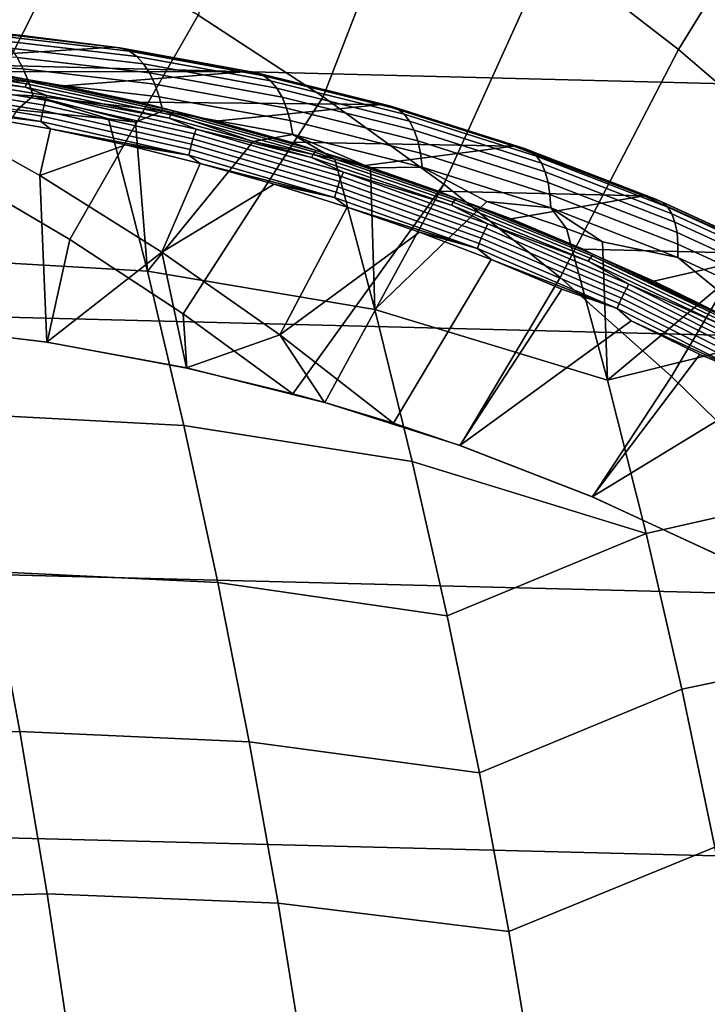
# Model space of a CAD drawing. Header units: metres. Extents: x -248 to 28, y -28 to 28.
# Tile 487 of 507: x 6.77 to 10.07, y 7.61 to 12.32. Entities that reach past the tile are written whole.
import ezdxf

# ---------------------------------------------------------------- set-up
doc = ezdxf.new("R2010")
doc.units = ezdxf.units.M
doc.layers.add('solid_10_061_053_XXX', color=7, linetype='CONTINUOUS')

msp = doc.modelspace()

# ---------------------------------------------------------------- linework, layer by layer
at = {"layer": 'solid_10_061_053_XXX'}
for points in [[(-22.489111, 14.017485, -9.8), (23.170195, 12.860483, -9.8), (23.791882, 11.670311, -9.8), (-23.170242, 12.860395, -9.8)], [(9.928259, 12.179632, 147.116699), (10.545801, 13.18233, 146.342194), (9.876778, 13.690763, 146.342194), (9.311294, 12.65755, 147.116699)], [(8.225475, 11.953228, 147.834854), (8.671361, 13.104246, 147.116699), (8.010038, 13.518619, 147.116699), (7.627389, 12.343462, 147.834854)], [(10.520735, 11.671671, 147.116699), (11.188695, 12.641236, 146.342194), (10.545801, 13.18233, 146.342194), (9.928259, 12.179632, 147.116699)], [(8.803638, 11.534039, 147.834854), (9.311294, 12.65755, 147.116699), (8.671361, 13.104246, 147.116699), (8.225475, 11.953228, 147.834854)], [(6.453679, 11.599098, 148.495041), (7.010826, 12.703796, 147.834854), (6.377281, 13.033358, 147.834854), (5.878753, 11.900811, 148.495041)], [(-23.170242, 12.860395, -9.8), (23.791882, 11.670311, -9.8), (24.352528, 10.450079, -9.8), (-23.791927, 11.67022, -9.8)], [(7.013163, 11.269631, 148.495041), (7.627389, 12.343462, 147.834854), (7.010826, 12.703796, 147.834854), (6.453679, 11.599098, 148.495041)], [(9.360475, 11.086912, 147.834854), (9.928259, 12.179632, 147.116699), (9.311294, 12.65755, 147.116699), (8.803638, 11.534039, 147.834854)], [(7.555866, 10.9132, 148.495041), (8.225475, 11.953228, 147.834854), (7.627389, 12.343462, 147.834854), (7.013163, 11.269631, 148.495041)], [(7.2616, 12.18646, 152.326538), (6.772468, 12.248324, 152.474899), (6.616784, 12.261929, 152.65509)], [(7.2616, 12.18646, 152.326538), (6.616784, 12.261929, 152.65509), (6.656014, 12.246616, 152.733322), (7.298811, 12.171499, 152.405823)], [(6.243979, 12.129857, 149.321777), (5.871944, 12.174887, 149.385361), (6.772468, 12.248324, 152.474899), (7.225975, 12.190873, 152.250198)], [(7.298811, 12.171499, 152.405823), (6.656014, 12.246616, 152.733322), (6.693449, 12.221091, 152.809753), (7.333732, 12.146382, 152.483551)], [(7.333732, 12.146382, 152.483551), (6.693449, 12.221091, 152.809753), (6.728564, 12.185714, 152.883301), (7.365872, 12.111461, 152.558655)], [(7.2616, 12.18646, 152.326538), (7.225975, 12.190873, 152.250198), (6.772468, 12.248324, 152.474899)], [(6.760864, 12.140979, 152.952927), (6.129659, 12.172482, 153.287643), (6.162369, 12.118671, 153.350311), (6.789898, 12.087514, 153.01767)], [(6.614262, 12.073469, 149.258362), (6.243979, 12.129857, 149.321777), (7.225975, 12.190873, 152.250198), (7.868702, 12.073723, 151.942184)], [(7.365872, 12.111461, 152.558655), (6.728564, 12.185714, 152.883301), (6.760864, 12.140979, 152.952927), (7.394781, 12.067226, 152.630081)], [(7.2616, 12.18646, 152.326538), (7.907121, 12.068309, 152.011688), (7.868702, 12.073723, 151.942184), (7.225975, 12.190873, 152.250198)], [(7.907121, 12.068309, 152.011688), (7.2616, 12.18646, 152.326538), (7.298811, 12.171499, 152.405823), (7.942266, 12.053756, 152.09198)], [(7.942266, 12.053756, 152.09198), (7.298811, 12.171499, 152.405823), (7.333732, 12.146382, 152.483551), (7.974619, 12.029138, 152.170975)], [(9.894638, 10.612929, 147.834854), (10.520735, 11.671671, 147.116699), (9.928259, 12.179632, 147.116699), (9.360475, 11.086912, 147.834854)], [(6.798179, 12.000051, 149.133316), (6.099899, 12.108752, 149.251389), (6.105442, 12.124601, 149.272385), (6.804626, 12.01576, 149.15416)], [(6.804626, 12.01576, 149.15416), (6.105442, 12.124601, 149.272385), (6.1109, 12.136363, 149.295944), (6.810761, 12.027416, 149.177612)], [(6.810761, 12.027416, 149.177612), (6.1109, 12.136363, 149.295944), (6.116098, 12.143658, 149.321304), (6.816386, 12.034645, 149.202896)], [(6.816386, 12.034645, 149.202896), (6.116098, 12.143658, 149.321304), (6.614262, 12.073469, 149.258362)], [(7.394781, 12.067226, 152.630081), (6.760864, 12.140979, 152.952927), (6.789898, 12.087514, 153.01767), (7.420052, 12.014298, 152.696823)], [(7.974619, 12.029138, 152.170975), (7.333732, 12.146382, 152.483551), (7.365872, 12.111461, 152.558655), (8.003726, 11.9948, 152.247574)], [(6.178422, 12.078439, 149.219437), (6.099899, 12.108752, 149.251389), (6.798179, 12.000051, 149.133316)], [(6.789898, 12.087514, 153.01767), (6.162369, 12.118671, 153.350311), (6.191718, 12.05688, 153.406998), (6.815258, 12.026071, 153.07663)], [(6.895905, 11.937535, 149.083191), (6.173089, 12.056076, 149.205475), (6.178422, 12.078439, 149.219437), (6.902555, 11.959682, 149.096924)], [(6.902555, 11.959682, 149.096924), (6.178422, 12.078439, 149.219437), (6.798179, 12.000051, 149.133316)], [(6.816386, 12.034645, 149.202896), (6.614262, 12.073469, 149.258362), (7.868702, 12.073723, 151.942184), (6.982453, 12.005785, 149.19519)], [(7.420052, 12.014298, 152.696823), (6.789898, 12.087514, 153.01767), (6.815258, 12.026071, 153.07663), (7.441332, 11.95342, 152.757935)], [(7.34816, 11.92689, 149.132294), (6.982453, 12.005785, 149.19519), (7.868702, 12.073723, 151.942184), (8.506699, 11.915564, 151.648834)], [(8.003726, 11.9948, 152.247574), (7.365872, 12.111461, 152.558655), (7.394781, 12.067226, 152.630081), (8.02918, 11.951224, 152.320694)], [(8.550906, 11.907679, 151.712006), (8.506699, 11.915564, 151.648834), (7.868702, 12.073723, 151.942184), (7.907121, 12.068309, 152.011688)], [(6.88369, 11.887388, 149.068863), (6.163842, 12.005442, 149.190643), (6.168177, 12.031481, 149.195786), (6.889549, 11.913177, 149.07373)], [(6.889549, 11.913177, 149.07373), (6.168177, 12.031481, 149.195786), (6.173089, 12.056076, 149.205475), (6.895905, 11.937535, 149.083191)], [(6.815258, 12.026071, 153.07663), (6.191718, 12.05688, 153.406998), (6.217293, 11.987975, 153.456924), (6.836586, 11.95751, 153.128952)], [(7.496469, 11.866516, 149.036713), (6.804626, 12.01576, 149.15416), (6.810761, 12.027416, 149.177612), (7.503273, 11.878028, 149.060043)], [(7.503273, 11.878028, 149.060043), (6.810761, 12.027416, 149.177612), (6.816386, 12.034645, 149.202896), (7.50932, 11.885166, 149.085251)], [(7.441332, 11.95342, 152.757935), (6.815258, 12.026071, 153.07663), (6.836586, 11.95751, 153.128952), (7.458322, 11.885446, 152.812561)], [(6.816386, 12.034645, 149.202896), (6.982453, 12.005785, 149.19519), (7.34816, 11.92689, 149.132294)], [(7.50932, 11.885166, 149.085251), (6.816386, 12.034645, 149.202896), (7.34816, 11.92689, 149.132294)], [(8.02918, 11.951224, 152.320694), (7.394781, 12.067226, 152.630081), (7.420052, 12.014298, 152.696823), (8.05062, 11.899022, 152.389313)], [(8.550906, 11.907679, 151.712006), (7.907121, 12.068309, 152.011688), (7.942266, 12.053756, 152.09198), (8.583954, 11.893585, 151.793259)], [(8.583954, 11.893585, 151.793259), (7.942266, 12.053756, 152.09198), (7.974619, 12.029138, 152.170975), (8.613703, 11.869555, 151.873459)], [(8.613703, 11.869555, 151.873459), (7.974619, 12.029138, 152.170975), (8.003726, 11.9948, 152.247574), (8.639736, 11.835923, 151.951462)], [(6.874194, 11.834859, 149.073318), (6.157443, 11.952405, 149.19458), (6.160226, 11.978798, 149.190247), (6.878516, 11.861, 149.06871)], [(6.878516, 11.861, 149.06871), (6.160226, 11.978798, 149.190247), (6.163842, 12.005442, 149.190643), (6.88369, 11.887388, 149.068863)], [(6.836586, 11.95751, 153.128952), (6.217293, 11.987975, 153.456924), (6.759906, 11.890112, 153.222656)], [(7.489126, 11.851001, 149.016006), (6.798179, 12.000051, 149.133316), (6.804626, 12.01576, 149.15416), (7.496469, 11.866516, 149.036713)], [(6.902555, 11.959682, 149.096924), (6.798179, 12.000051, 149.133316), (7.489126, 11.851001, 149.016006)], [(8.05062, 11.899022, 152.389313), (7.420052, 12.014298, 152.696823), (7.441332, 11.95342, 152.757935), (8.067749, 11.838927, 152.452469)], [(8.639736, 11.835923, 151.951462), (8.003726, 11.9948, 152.247574), (8.02918, 11.951224, 152.320694), (8.661688, 11.793164, 152.026184)], [(6.874194, 11.834859, 149.073318), (6.193915, 11.922194, 149.19693), (6.157443, 11.952405, 149.19458)], [(6.836586, 11.95751, 153.128952), (6.759906, 11.890112, 153.222656), (7.197321, 11.848159, 152.997406)], [(6.836586, 11.95751, 153.128952), (7.197321, 11.848159, 152.997406), (7.326506, 11.831802, 152.932129)], [(7.458322, 11.885446, 152.812561), (6.836586, 11.95751, 153.128952), (7.326506, 11.831802, 152.932129)], [(7.602633, 11.75153, 148.952591), (6.889549, 11.913177, 149.07373), (6.895905, 11.937535, 149.083191), (7.610418, 11.775565, 148.961807)], [(7.610418, 11.775565, 148.961807), (6.895905, 11.937535, 149.083191), (6.902555, 11.959682, 149.096924), (7.61837, 11.797417, 148.975311)], [(7.61837, 11.797417, 148.975311), (6.902555, 11.959682, 149.096924), (7.489126, 11.851001, 149.016006)], [(8.067749, 11.838927, 152.452469), (7.441332, 11.95342, 152.757935), (7.458322, 11.885446, 152.812561), (8.080325, 11.771781, 152.509277)], [(8.081525, 10.530762, 148.494675), (8.803638, 11.534039, 147.834854), (8.225475, 11.953228, 147.834854), (7.555866, 10.9132, 148.495041)], [(8.661688, 11.793164, 152.026184), (8.02918, 11.951224, 152.320694), (8.05062, 11.899022, 152.389313), (8.679252, 11.741876, 152.096558)], [(6.874194, 11.834859, 149.073318), (6.268122, 11.911838, 149.184402), (6.193915, 11.922194, 149.19693)], [(6.268122, 11.911838, 149.184402), (6.869464, 11.575884, 149.184219), (6.902984, 10.778219, 149.503586), (6.227438, 10.859947, 149.633102)], [(6.920455, 11.800278, 149.073975), (6.869464, 11.575884, 149.184219), (6.268122, 11.911838, 149.184402)], [(6.874194, 11.834859, 149.073318), (6.920455, 11.800278, 149.073975), (6.268122, 11.911838, 149.184402)], [(6.759906, 11.890112, 153.222656), (6.309386, 11.180671, 153.903824), (7.384232, 11.118035, 153.339035), (7.197321, 11.848159, 152.997406)], [(7.588547, 11.700045, 148.94809), (6.878516, 11.861, 149.06871), (6.88369, 11.887388, 149.068863), (7.595263, 11.726084, 148.947968)], [(7.595263, 11.726084, 148.947968), (6.88369, 11.887388, 149.068863), (6.889549, 11.913177, 149.07373), (7.602633, 11.75153, 148.952591)], [(7.458322, 11.885446, 152.812561), (7.326506, 11.831802, 152.932129), (7.384232, 11.118035, 153.339035), (7.890955, 11.739145, 152.653595)], [(7.50932, 11.885166, 149.085251), (7.34816, 11.92689, 149.132294), (8.506699, 11.915564, 151.648834), (7.711034, 11.836875, 149.069778)], [(8.080325, 11.771781, 152.509277), (7.458322, 11.885446, 152.812561), (7.890955, 11.739145, 152.653595)], [(8.18614, 11.688599, 148.943665), (7.503273, 11.878028, 149.060043), (7.50932, 11.885166, 149.085251), (8.192602, 11.695621, 148.968811)], [(7.50932, 11.885166, 149.085251), (7.711034, 11.836875, 149.069778), (8.070703, 11.735852, 149.00769)], [(8.192602, 11.695621, 148.968811), (7.50932, 11.885166, 149.085251), (8.070703, 11.735852, 149.00769)], [(8.070703, 11.735852, 149.00769), (7.711034, 11.836875, 149.069778), (8.506699, 11.915564, 151.648834), (9.138431, 11.716957, 151.370758)], [(8.679252, 11.741876, 152.096558), (8.05062, 11.899022, 152.389313), (8.067749, 11.838927, 152.452469), (8.69218, 11.682778, 152.161636)], [(9.190403, 11.704972, 151.428741), (9.138431, 11.716957, 151.370758), (8.506699, 11.915564, 151.648834), (8.550906, 11.907679, 151.712006)], [(9.190403, 11.704972, 151.428741), (8.550906, 11.907679, 151.712006), (8.583954, 11.893585, 151.793259), (9.221335, 11.691388, 151.51091)], [(9.221335, 11.691388, 151.51091), (8.583954, 11.893585, 151.793259), (8.613703, 11.869555, 151.873459), (9.248462, 11.66803, 151.592224)], [(7.582701, 11.67425, 148.952942), (6.874194, 11.834859, 149.073318), (6.878516, 11.861, 149.06871), (7.588547, 11.700045, 148.94809)], [(7.326506, 11.831802, 152.932129), (7.197321, 11.848159, 152.997406), (7.384232, 11.118035, 153.339035)], [(8.170448, 11.662001, 148.899902), (7.489126, 11.851001, 149.016006), (7.496469, 11.866516, 149.036713), (8.178676, 11.677271, 148.920441)], [(7.61837, 11.797417, 148.975311), (7.489126, 11.851001, 149.016006), (8.170448, 11.662001, 148.899902)], [(8.178676, 11.677271, 148.920441), (7.496469, 11.866516, 149.036713), (7.503273, 11.878028, 149.060043), (8.18614, 11.688599, 148.943665)], [(8.69218, 11.682778, 152.161636), (8.067749, 11.838927, 152.452469), (8.080325, 11.771781, 152.509277), (8.700291, 11.616702, 152.220474)], [(9.248462, 11.66803, 151.592224), (8.613703, 11.869555, 151.873459), (8.639736, 11.835923, 151.951462), (9.271401, 11.635223, 151.671539)], [(6.920455, 11.800278, 149.073975), (7.280236, 11.722732, 149.012909), (6.869464, 11.575884, 149.184219)], [(7.582701, 11.67425, 148.952942), (6.920455, 11.800278, 149.073975), (6.874194, 11.834859, 149.073318)], [(7.582701, 11.67425, 148.952942), (7.280236, 11.722732, 149.012909), (6.920455, 11.800278, 149.073975)], [(8.314066, 11.570636, 148.841797), (7.610418, 11.775565, 148.961807), (7.61837, 11.797417, 148.975311), (8.323303, 11.592113, 148.855087)], [(8.323303, 11.592113, 148.855087), (7.61837, 11.797417, 148.975311), (8.170448, 11.662001, 148.899902)], [(9.271401, 11.635223, 151.671539), (8.639736, 11.835923, 151.951462), (8.661688, 11.793164, 152.026184), (9.289831, 11.593431, 151.747742)], [(9.289831, 11.593431, 151.747742), (8.661688, 11.793164, 152.026184), (8.679252, 11.741876, 152.096558), (9.303493, 11.543239, 151.819763)], [(8.296011, 11.521999, 148.828461), (7.595263, 11.726084, 148.947968), (7.602633, 11.75153, 148.952591), (8.304871, 11.547011, 148.832825)], [(8.304871, 11.547011, 148.832825), (7.602633, 11.75153, 148.952591), (7.610418, 11.775565, 148.961807), (8.314066, 11.570636, 148.841797)], [(8.080325, 11.771781, 152.509277), (7.890955, 11.739145, 152.653595), (8.28164, 11.654696, 152.4673)], [(8.080325, 11.771781, 152.509277), (8.28164, 11.654696, 152.4673), (8.452532, 11.61249, 152.387497)], [(8.700291, 11.616702, 152.220474), (8.080325, 11.771781, 152.509277), (8.452532, 11.61249, 152.387497)], [(7.280236, 11.722732, 149.012909), (7.637216, 11.634274, 148.952179), (7.453381, 11.209558, 149.183914), (6.869464, 11.575884, 149.184219)], [(7.582701, 11.67425, 148.952942), (7.637216, 11.634274, 148.952179), (7.280236, 11.722732, 149.012909)], [(7.890955, 11.739145, 152.653595), (7.384232, 11.118035, 153.339035), (8.473246, 10.934992, 152.795807), (8.28164, 11.654696, 152.4673)], [(8.280421, 11.471046, 148.833954), (7.582701, 11.67425, 148.952942), (7.588547, 11.700045, 148.94809), (8.287773, 11.496404, 148.828842)], [(8.287773, 11.496404, 148.828842), (7.588547, 11.700045, 148.94809), (7.595263, 11.726084, 148.947968), (8.296011, 11.521999, 148.828461)], [(8.192602, 11.695621, 148.968811), (8.070703, 11.735852, 149.00769), (9.138431, 11.716957, 151.370758), (8.426839, 11.623932, 148.946106)], [(8.85712, 11.459663, 148.828918), (8.18614, 11.688599, 148.943665), (8.192602, 11.695621, 148.968811), (8.863989, 11.466547, 148.853989)], [(8.192602, 11.695621, 148.968811), (8.426839, 11.623932, 148.946106), (8.779123, 11.501238, 148.885086)], [(8.863989, 11.466547, 148.853989), (8.192602, 11.695621, 148.968811), (8.779123, 11.501238, 148.885086)], [(8.779123, 11.501238, 148.885086), (8.426839, 11.623932, 148.946106), (9.138431, 11.716957, 151.370758), (9.762319, 11.478426, 151.108383)], [(9.303493, 11.543239, 151.819763), (8.679252, 11.741876, 152.096558), (8.69218, 11.682778, 152.161636), (9.312198, 11.48535, 151.886597)], [(9.822947, 11.460846, 151.162857), (9.762319, 11.478426, 151.108383), (9.138431, 11.716957, 151.370758), (9.190403, 11.704972, 151.428741)], [(9.822947, 11.460846, 151.162857), (9.190403, 11.704972, 151.428741), (9.221335, 11.691388, 151.51091), (9.851766, 11.447812, 151.24588)], [(-23.791927, 11.67022, -9.8), (24.352528, 10.450079, -9.8), (24.850639, 9.203009, -9.8), (-24.352566, 10.449987, -9.8)], [(8.280421, 11.471046, 148.833954), (7.637216, 11.634274, 148.952179), (7.582701, 11.67425, 148.952942)], [(8.83991, 11.433583, 148.7854), (8.170448, 11.662001, 148.899902), (8.178676, 11.677271, 148.920441), (8.849006, 11.448557, 148.805801)], [(8.323303, 11.592113, 148.855087), (8.170448, 11.662001, 148.899902), (8.83991, 11.433583, 148.7854)], [(8.849006, 11.448557, 148.805801), (8.178676, 11.677271, 148.920441), (8.18614, 11.688599, 148.943665), (8.85712, 11.459663, 148.828918)], [(8.452532, 11.61249, 152.387497), (8.28164, 11.654696, 152.4673), (8.473246, 10.934992, 152.795807)], [(9.312198, 11.48535, 151.886597), (8.69218, 11.682778, 152.161636), (8.700291, 11.616702, 152.220474), (9.31582, 11.420578, 151.947311)], [(9.851766, 11.447812, 151.24588), (9.221335, 11.691388, 151.51091), (9.248462, 11.66803, 151.592224), (9.87627, 11.425201, 151.328232)], [(9.87627, 11.425201, 151.328232), (9.248462, 11.66803, 151.592224), (9.271401, 11.635223, 151.671539), (9.896117, 11.393332, 151.408752)], [(10.404833, 10.113237, 147.834854), (11.087259, 11.134919, 147.116699), (10.520735, 11.671671, 147.116699), (9.894638, 10.612929, 147.834854)], [(7.637216, 11.634274, 148.952179), (7.991058, 11.534983, 148.891861), (7.453381, 11.209558, 149.183914)], [(8.280421, 11.471046, 148.833954), (7.991058, 11.534983, 148.891861), (7.637216, 11.634274, 148.952179)], [(8.700291, 11.616702, 152.220474), (8.452532, 11.61249, 152.387497), (8.473246, 10.934992, 152.795807), (9.010303, 11.452123, 152.134277)], [(9.31582, 11.420578, 151.947311), (8.700291, 11.616702, 152.220474), (9.010303, 11.452123, 152.134277)], [(9.896117, 11.393332, 151.408752), (9.271401, 11.635223, 151.671539), (9.289831, 11.593431, 151.747742), (9.911029, 11.352651, 151.486313)], [(6.90376, 10.778038, 148.728592), (7.013163, 11.269631, 148.495041), (6.453679, 11.599098, 148.495041), (6.227585, 10.859899, 148.861984)], [(6.869464, 11.575884, 149.184219), (7.453381, 11.209558, 149.183914), (6.902984, 10.778219, 149.503586)], [(8.993771, 11.300245, 148.714905), (8.304871, 11.547011, 148.832825), (8.314066, 11.570636, 148.841797), (9.004352, 11.323374, 148.723633)], [(9.004352, 11.323374, 148.723633), (8.314066, 11.570636, 148.841797), (8.323303, 11.592113, 148.855087), (9.014852, 11.344398, 148.73671)], [(9.014852, 11.344398, 148.73671), (8.323303, 11.592113, 148.855087), (8.83991, 11.433583, 148.7854)], [(9.911029, 11.352651, 151.486313), (9.289831, 11.593431, 151.747742), (9.303493, 11.543239, 151.819763), (9.920794, 11.303728, 151.55983)], [(7.991058, 11.534983, 148.891861), (8.341438, 11.424958, 148.832031), (8.017768, 10.813806, 149.183624), (7.453381, 11.209558, 149.183914)], [(8.280421, 11.471046, 148.833954), (8.341438, 11.424958, 148.832031), (7.991058, 11.534983, 148.891861)], [(8.081525, 10.530762, 148.494675), (8.233782, 10.488718, 148.464279), (8.803638, 11.534039, 147.834854)], [(8.882517, 10.282416, 148.334412), (9.360475, 11.086912, 147.834854), (8.803638, 11.534039, 147.834854), (8.233782, 10.488718, 148.464279)], [(8.973712, 11.250699, 148.711426), (8.287773, 11.496404, 148.828842), (8.296011, 11.521999, 148.828461), (8.983446, 11.275759, 148.710785)], [(8.983446, 11.275759, 148.710785), (8.296011, 11.521999, 148.828461), (8.304871, 11.547011, 148.832825), (8.993771, 11.300245, 148.714905)], [(9.920794, 11.303728, 151.55983), (9.303493, 11.543239, 151.819763), (9.312198, 11.48535, 151.886597), (9.925278, 11.247252, 151.628265)], [(8.96488, 11.225872, 148.716782), (8.280421, 11.471046, 148.833954), (8.287773, 11.496404, 148.828842), (8.973712, 11.250699, 148.711426)], [(8.96488, 11.225872, 148.716782), (8.341438, 11.424958, 148.832031), (8.280421, 11.471046, 148.833954)], [(8.863989, 11.466547, 148.853989), (8.779123, 11.501238, 148.885086), (9.762319, 11.478426, 151.108383), (9.127231, 11.3679, 148.824677)], [(9.513991, 11.191864, 148.716202), (8.85712, 11.459663, 148.828918), (8.863989, 11.466547, 148.853989), (9.52126, 11.198585, 148.741196)], [(8.863989, 11.466547, 148.853989), (9.127231, 11.3679, 148.824677), (9.470854, 11.22406, 148.764954)], [(9.52126, 11.198585, 148.741196), (8.863989, 11.466547, 148.853989), (9.470854, 11.22406, 148.764954)], [(9.470854, 11.22406, 148.764954), (9.127231, 11.3679, 148.824677), (9.762319, 11.478426, 151.108383), (10.37674, 11.200452, 150.86203)], [(9.925278, 11.247252, 151.628265), (9.312198, 11.48535, 151.886597), (9.31582, 11.420578, 151.947311), (9.924416, 11.184013, 151.690674)], [(10.445819, 11.176126, 150.91507), (10.37674, 11.200452, 150.86203), (9.762319, 11.478426, 151.108383), (9.822947, 11.460846, 151.162857)], [(10.445819, 11.176126, 150.91507), (9.822947, 11.460846, 151.162857), (9.851766, 11.447812, 151.24588), (10.472543, 11.163677, 150.998886)], [(8.341438, 11.424958, 148.832031), (8.688014, 11.304367, 148.77272), (8.017768, 10.813806, 149.183624)], [(8.96488, 11.225872, 148.716782), (8.688014, 11.304367, 148.77272), (8.341438, 11.424958, 148.832031)], [(9.010303, 11.452123, 152.134277), (8.473246, 10.934992, 152.795807), (9.588397, 10.596388, 152.285309), (9.391233, 11.32236, 151.967773)], [(9.495295, 11.166389, 148.672943), (8.83991, 11.433583, 148.7854), (8.849006, 11.448557, 148.805801), (9.505242, 11.181016, 148.693207)], [(9.014852, 11.344398, 148.73671), (8.83991, 11.433583, 148.7854), (9.495295, 11.166389, 148.672943)], [(9.505242, 11.181016, 148.693207), (8.849006, 11.448557, 148.805801), (8.85712, 11.459663, 148.828918), (9.513991, 11.191864, 148.716202)], [(9.31582, 11.420578, 151.947311), (9.010303, 11.452123, 152.134277), (9.391233, 11.32236, 151.967773)], [(9.31582, 11.420578, 151.947311), (9.391233, 11.32236, 151.967773), (9.563215, 11.258286, 151.894318)], [(9.924416, 11.184013, 151.690674), (9.31582, 11.420578, 151.947311), (9.563215, 11.258286, 151.894318)], [(10.472543, 11.163677, 150.998886), (9.851766, 11.447812, 151.24588), (9.87627, 11.425201, 151.328232), (10.494449, 11.141885, 151.082184)], [(10.494449, 11.141885, 151.082184), (9.87627, 11.425201, 151.328232), (9.896117, 11.393332, 151.408752), (10.51123, 11.111055, 151.163803)], [(10.51123, 11.111055, 151.163803), (9.896117, 11.393332, 151.408752), (9.911029, 11.352651, 151.486313), (10.522652, 11.071621, 151.242584)], [(9.666854, 11.011999, 148.599289), (8.993771, 11.300245, 148.714905), (9.004352, 11.323374, 148.723633), (9.678793, 11.034546, 148.607788)], [(9.678793, 11.034546, 148.607788), (9.004352, 11.323374, 148.723633), (9.014852, 11.344398, 148.73671), (9.690529, 11.055041, 148.620651)], [(9.690529, 11.055041, 148.620651), (9.014852, 11.344398, 148.73671), (9.495295, 11.166389, 148.672943)], [(9.563215, 11.258286, 151.894318), (9.391233, 11.32236, 151.967773), (9.588397, 10.596388, 152.285309)], [(10.522652, 11.071621, 151.242584), (9.911029, 11.352651, 151.486313), (9.920794, 11.303728, 151.55983), (10.528553, 11.024135, 151.317444)], [(8.688014, 11.304367, 148.77272), (9.030484, 11.173282, 148.714035), (8.562632, 10.389849, 149.1828), (8.017768, 10.813806, 149.183624)], [(8.96488, 11.225872, 148.716782), (9.030484, 11.173282, 148.714035), (8.688014, 11.304367, 148.77272)], [(9.643896, 10.963695, 148.596313), (8.973712, 11.250699, 148.711426), (8.983446, 11.275759, 148.710785), (9.655096, 10.988126, 148.595428)], [(9.655096, 10.988126, 148.595428), (8.983446, 11.275759, 148.710785), (8.993771, 11.300245, 148.714905), (9.666854, 11.011999, 148.599289)], [(10.528553, 11.024135, 151.317444), (9.920794, 11.303728, 151.55983), (9.925278, 11.247252, 151.628265), (10.528851, 10.969263, 151.387314)], [(7.573205, 10.654176, 148.595886), (7.555866, 10.9132, 148.495041), (7.013163, 11.269631, 148.495041), (6.90376, 10.778038, 148.728592)], [(9.633615, 10.939488, 148.601929), (8.96488, 11.225872, 148.716782), (8.973712, 11.250699, 148.711426), (9.643896, 10.963695, 148.596313)], [(9.633615, 10.939488, 148.601929), (9.030484, 11.173282, 148.714035), (8.96488, 11.225872, 148.716782)], [(9.52126, 11.198585, 148.741196), (9.470854, 11.22406, 148.764954), (10.37674, 11.200452, 150.86203), (9.809676, 11.06987, 148.705978)], [(9.924416, 11.184013, 151.690674), (9.563215, 11.258286, 151.894318), (9.588397, 10.596388, 152.285309), (10.110427, 11.031055, 151.667786)], [(10.528851, 10.969263, 151.387314), (9.925278, 11.247252, 151.628265), (9.924416, 11.184013, 151.690674), (10.52354, 10.907777, 151.451233)], [(7.559068, 10.378229, 153.657288), (7.384232, 11.118035, 153.339035), (6.309386, 11.180671, 153.903824), (6.475379, 10.436289, 154.227661)], [(7.453381, 11.209558, 149.183914), (7.57227, 10.654467, 149.374664), (6.902984, 10.778219, 149.503586)], [(7.453381, 11.209558, 149.183914), (8.017768, 10.813806, 149.183624), (7.57227, 10.654467, 149.374664)], [(10.13439, 10.861223, 148.562943), (9.495295, 11.166389, 148.672943), (9.505242, 11.181016, 148.693207), (10.145168, 10.875452, 148.583054)], [(10.145168, 10.875452, 148.583054), (9.505242, 11.181016, 148.693207), (9.513991, 11.191864, 148.716202), (10.154537, 10.886004, 148.605942)], [(9.513991, 11.191864, 148.716202), (9.52126, 11.198585, 148.741196), (10.143392, 10.90549, 148.647797), (10.162194, 10.89254, 148.63089)], [(10.154537, 10.886004, 148.605942), (9.513991, 11.191864, 148.716202), (10.162194, 10.89254, 148.63089)], [(9.52126, 11.198585, 148.741196), (9.809676, 11.06987, 148.705978), (10.143392, 10.90549, 148.647797)], [(10.143392, 10.90549, 148.647797), (9.809676, 11.06987, 148.705978), (10.37674, 11.200452, 150.86203), (10.979847, 10.883555, 150.631836)], [(10.52354, 10.907777, 151.451233), (9.924416, 11.184013, 151.690674), (10.110427, 11.031055, 151.667786)], [(9.030484, 11.173282, 148.714035), (9.368524, 11.031889, 148.656006), (8.88018, 10.283385, 149.121002), (8.562632, 10.389849, 149.1828)], [(9.633615, 10.939488, 148.601929), (9.368524, 11.031889, 148.656006), (9.030484, 11.173282, 148.714035)], [(9.690529, 11.055041, 148.620651), (9.495295, 11.166389, 148.672943), (10.13439, 10.861223, 148.562943)], [(7.384232, 11.118035, 153.339035), (7.559068, 10.378229, 153.657288), (8.652672, 10.206519, 153.101288), (8.473246, 10.934992, 152.795807)], [(9.516122, 10.036447, 148.206924), (9.894638, 10.612929, 147.834854), (9.360475, 11.086912, 147.834854), (8.882517, 10.282416, 148.334412)], [(10.334908, 10.705081, 148.494751), (9.678793, 11.034546, 148.607788), (9.690529, 11.055041, 148.620651), (10.347848, 10.724972, 148.507401)], [(10.347848, 10.724972, 148.507401), (9.690529, 11.055041, 148.620651), (10.13439, 10.861223, 148.562943)], [(9.633615, 10.939488, 148.601929), (9.701833, 10.880325, 148.598679), (8.88018, 10.283385, 149.121002), (9.368524, 11.031889, 148.656006)], [(9.588397, 10.596388, 152.285309), (10.533063, 10.83043, 151.500305), (10.110427, 11.031055, 151.667786)], [(10.308489, 10.660028, 148.482849), (9.655096, 10.988126, 148.595428), (9.666854, 11.011999, 148.599289), (10.321646, 10.683199, 148.486481)], [(10.321646, 10.683199, 148.486481), (9.666854, 11.011999, 148.599289), (9.678793, 11.034546, 148.607788), (10.334908, 10.705081, 148.494751)], [(10.284164, 10.612819, 148.489838), (9.633615, 10.939488, 148.601929), (9.643896, 10.963695, 148.596313), (10.29586, 10.636314, 148.483978)], [(10.29586, 10.636314, 148.483978), (9.643896, 10.963695, 148.596313), (9.655096, 10.988126, 148.595428), (10.308489, 10.660028, 148.482849)], [(7.573205, 10.654176, 148.595886), (8.081525, 10.530762, 148.494675), (7.555866, 10.9132, 148.495041)], [(8.473246, 10.934992, 152.795807), (8.652672, 10.206519, 153.101288), (9.77279, 9.861647, 152.579559), (9.588397, 10.596388, 152.285309)], [(10.284164, 10.612819, 148.489838), (9.701833, 10.880325, 148.598679), (9.633615, 10.939488, 148.601929)], [(6.227438, 10.859947, 149.633102), (6.902984, 10.778219, 149.503586), (6.90376, 10.778038, 148.728592), (6.227585, 10.859899, 148.861984)], [(9.701833, 10.880325, 148.598679), (10.030116, 10.71873, 148.542145), (9.513833, 10.037592, 148.997238), (8.88018, 10.283385, 149.121002)], [(10.284164, 10.612819, 148.489838), (10.030116, 10.71873, 148.542145), (9.701833, 10.880325, 148.598679)], [(8.017768, 10.813806, 149.183624), (8.232547, 10.489184, 149.246902), (7.57227, 10.654467, 149.374664)], [(8.017768, 10.813806, 149.183624), (8.562632, 10.389849, 149.1828), (8.232547, 10.489184, 149.246902)], [(9.77279, 9.861647, 152.579559), (10.736482, 10.080536, 151.807648), (10.533063, 10.83043, 151.500305), (9.588397, 10.596388, 152.285309)], [(6.902984, 10.778219, 149.503586), (7.57227, 10.654467, 149.374664), (7.573205, 10.654176, 148.595886), (6.90376, 10.778038, 148.728592)], [(10.284164, 10.612819, 148.489838), (10.353068, 10.547303, 148.48645), (9.513833, 10.037592, 148.997238), (10.030116, 10.71873, 148.542145)], [(7.57227, 10.654467, 149.374664), (8.232547, 10.489184, 149.246902), (8.081525, 10.530762, 148.494675), (7.573205, 10.654176, 148.595886)], [(10.132575, 9.751765, 148.082291), (10.404833, 10.113237, 147.834854), (9.894638, 10.612929, 147.834854), (9.516122, 10.036447, 148.206924)], [(8.562632, 10.389849, 149.1828), (8.233782, 10.488718, 148.464279), (8.081525, 10.530762, 148.494675), (8.232547, 10.489184, 149.246902)], [(10.353068, 10.547303, 148.48645), (10.392907, 10.525268, 148.479568), (10.130407, 9.753056, 148.876251), (9.513833, 10.037592, 148.997238)], [(8.562632, 10.389849, 149.1828), (8.88018, 10.283385, 149.121002), (8.882517, 10.282416, 148.334412), (8.233782, 10.488718, 148.464279)], [(-24.352566, 10.449987, -9.8), (24.850639, 9.203009, -9.8), (25.284903, 7.932432, -9.8), (-24.850672, 9.202921, -9.8)], [(7.721846, 9.626508, 153.953552), (7.559068, 10.378229, 153.657288), (6.475379, 10.436289, 154.227661), (6.62992, 9.680014, 154.529129)], [(7.559068, 10.378229, 153.657288), (7.721846, 9.626508, 153.953552), (8.819705, 9.466509, 153.385651), (8.652672, 10.206519, 153.101288)], [(8.88018, 10.283385, 149.121002), (9.513833, 10.037592, 148.997238), (9.516122, 10.036447, 148.206924), (8.882517, 10.282416, 148.334412)], [(8.652672, 10.206519, 153.101288), (8.819705, 9.466509, 153.385651), (9.77279, 9.861647, 152.579559)], [(9.943907, 9.115468, 152.8526), (10.925651, 9.320897, 152.09108), (10.736482, 10.080536, 151.807648), (9.77279, 9.861647, 152.579559)], [(9.513833, 10.037592, 148.997238), (10.130407, 9.753056, 148.876251), (10.132575, 9.751765, 148.082291), (9.516122, 10.036447, 148.206924)], [(8.974152, 8.715796, 153.64856), (9.943907, 9.115468, 152.8526), (9.77279, 9.861647, 152.579559), (8.819705, 9.466509, 153.385651)], [(6.62992, 9.680014, 154.529129), (5.538031, 9.644292, 155.106644), (5.67067, 8.878786, 155.384735), (6.772821, 8.912702, 154.807861)], [(7.87237, 8.863729, 154.227493), (7.721846, 9.626508, 153.953552), (6.62992, 9.680014, 154.529129), (6.772821, 8.912702, 154.807861)], [(7.721846, 9.626508, 153.953552), (7.87237, 8.863729, 154.227493), (8.974152, 8.715796, 153.64856), (8.819705, 9.466509, 153.385651)], [(10.101542, 8.358715, 153.104095), (11.099969, 8.549688, 152.352234), (10.925651, 9.320897, 152.09108), (9.943907, 9.115468, 152.8526)], [(-24.850672, 9.202921, -9.8), (25.284903, 7.932432, -9.8), (25.654243, 6.641504, -9.8), (-25.284929, 7.93235, -9.8)], [(9.115823, 7.955221, 153.889694), (10.101542, 8.358715, 153.104095), (9.943907, 9.115468, 152.8526), (8.974152, 8.715796, 153.64856)], [(6.772821, 8.912702, 154.807861), (5.67067, 8.878786, 155.384735), (5.79233, 8.103414, 155.639771), (6.90391, 8.135223, 155.063522)], [(8.010457, 8.090765, 154.478775), (7.87237, 8.863729, 154.227493), (6.772821, 8.912702, 154.807861), (6.90391, 8.135223, 155.063522)], [(7.87237, 8.863729, 154.227493), (8.010457, 8.090765, 154.478775), (9.115823, 7.955221, 153.889694), (8.974152, 8.715796, 153.64856)], [(9.244533, 7.185627, 154.108765), (10.245491, 7.592253, 153.333755), (10.101542, 8.358715, 153.104095), (9.115823, 7.955221, 153.889694)], [(6.90391, 8.135223, 155.063522), (5.79233, 8.103414, 155.639771), (5.902855, 7.319019, 155.87146), (7.023015, 7.348447, 155.295807)], [(8.135921, 7.308485, 154.707077), (8.010457, 8.090765, 154.478775), (6.90391, 8.135223, 155.063522), (7.023015, 7.348447, 155.295807)], [(8.010457, 8.090765, 154.478775), (8.135921, 7.308485, 154.707077), (9.244533, 7.185627, 154.108765), (9.115823, 7.955221, 153.889694)], [(-25.284929, 7.93235, -9.8), (25.654243, 6.641504, -9.8), (25.957792, 5.333158, -9.8), (-25.654264, 6.641425, -9.8)]]:
    msp.add_3dface(points, dxfattribs=at)

doc.saveas('drawing.dxf')
